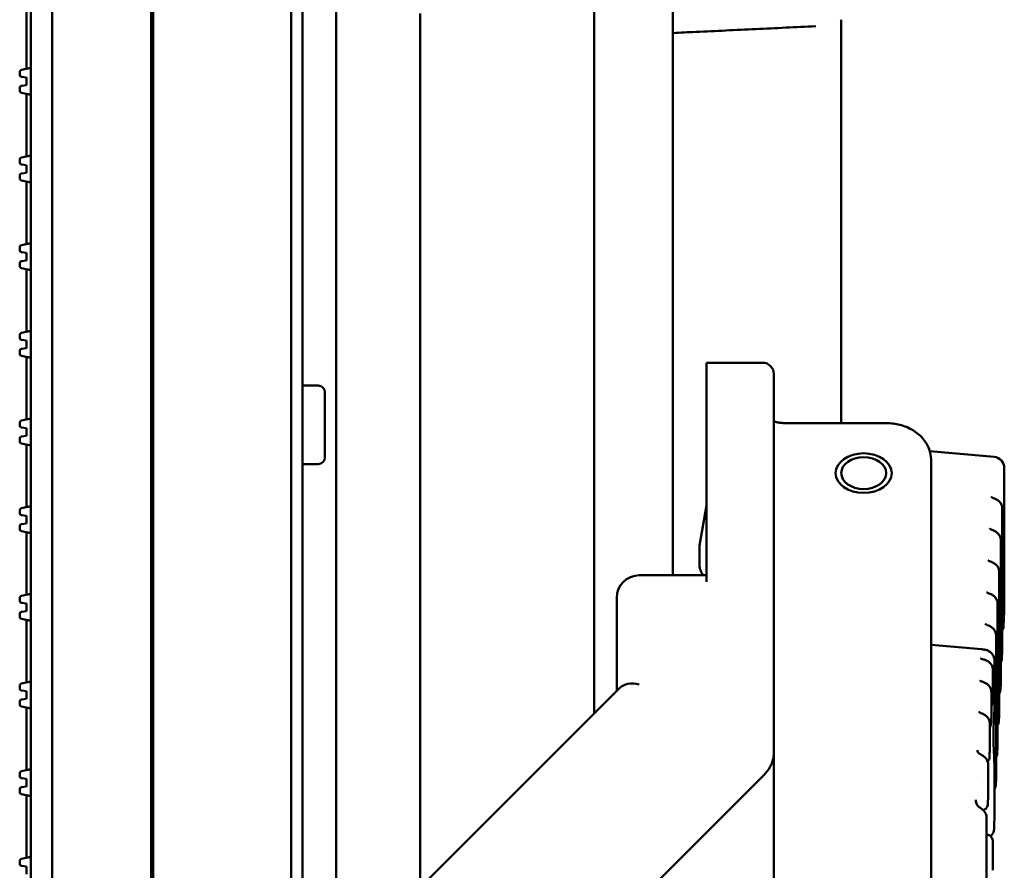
# Model space of a CAD drawing. Header units: millimetres. Extents: x 0 to 14369, y -869 to 2970.
# Tile 375 of 656: x 1703 to 1747, y 1672 to 1710. Entities that reach past the tile are written whole.
import ezdxf

# ---------------------------------------------------------------- set-up
doc = ezdxf.new("R2010")
doc.units = ezdxf.units.MM
doc.header["$LTSCALE"] = 10
doc.layers.add('Sichtbar (ISO)', color=7, linetype='Continuous', lineweight=50)

msp = doc.modelspace()

# ---------------------------------------------------------------- linework, layer by layer
at = {"layer": 'Sichtbar (ISO)'}
for p, q in [((1714.784, 1635.364), (1714.784, 2137.664)), ((1715.284, 1635.364), (1715.284, 2137.664)), ((1704.134, 1637.112), (1704.134, 2135.915)), ((1704.134, 2135.915), (1704.134, 1637.112)), ((1708.634, 1637.004), (1708.634, 2136.024)), ((1708.634, 2136.024), (1708.634, 1637.004)), ((1708.548, 1637.266), (1708.548, 2135.761)), ((1708.548, 2135.761), (1708.548, 1637.266)), ((1716.784, 1805.348), (1716.784, 1660.717)), ((1731.784, 1710.44), (1731.784, 1684.813)), ((1702.984, 1707.381), (1702.984, 1710.17)), ((1703.184, 1707.425), (1703.184, 1710.125)), ((1728.284, 1710.257), (1728.284, 1678.659)), ((1720.524, 1670.899), (1720.524, 1709.838)), ((1739.284, 1698.164), (1739.284, 1709.564)), ((1738.984, 1709.377), (1738.984, 1709.378)), ((1702.684, 1707.122), (1702.684, 1707.234)), ((1702.763, 1707.332), (1703.184, 1707.425)), ((1703.184, 1707.425), (1703.184, 1706.219)), ((1702.984, 1706.992), (1702.77, 1707.023)), ((1702.984, 1706.992), (1702.984, 1706.652)), ((1702.684, 1706.41), (1702.684, 1706.523)), ((1702.77, 1706.622), (1702.984, 1706.652)), ((1703.184, 1706.219), (1702.763, 1706.313)), ((1702.984, 1703.475), (1702.984, 1706.264)), ((1703.184, 1703.519), (1703.184, 1706.219)), ((1702.684, 1703.215), (1702.684, 1703.328)), ((1702.763, 1703.426), (1703.184, 1703.519)), ((1703.184, 1703.519), (1703.184, 1702.313)), ((1702.984, 1703.086), (1702.77, 1703.116)), ((1702.984, 1703.086), (1702.984, 1702.746)), ((1702.684, 1702.504), (1702.684, 1702.617)), ((1703.184, 1702.313), (1702.763, 1702.406)), ((1702.77, 1702.716), (1702.984, 1702.746)), ((1702.984, 1699.569), (1702.984, 1702.357)), ((1703.184, 1699.613), (1703.184, 1702.313)), ((1702.684, 1699.309), (1702.684, 1699.422)), ((1702.763, 1699.52), (1703.184, 1699.613)), ((1703.184, 1699.613), (1703.184, 1698.407)), ((1702.984, 1699.18), (1702.77, 1699.21)), ((1702.984, 1699.18), (1702.984, 1698.84)), ((1702.684, 1698.598), (1702.684, 1698.711)), ((1703.184, 1698.407), (1702.763, 1698.5)), ((1702.77, 1698.81), (1702.984, 1698.84)), ((1702.984, 1695.658), (1702.984, 1698.451)), ((1703.184, 1695.703), (1703.184, 1698.407)), ((1702.684, 1695.399), (1702.684, 1695.512)), ((1702.763, 1695.609), (1703.184, 1695.703)), ((1703.184, 1695.703), (1703.184, 1694.496)), ((1702.984, 1695.27), (1702.77, 1695.3)), ((1702.984, 1695.27), (1702.984, 1694.929)), ((1702.684, 1694.688), (1702.684, 1694.8)), ((1703.184, 1694.496), (1702.763, 1694.59)), ((1702.77, 1694.899), (1702.984, 1694.929)), ((1702.984, 1691.752), (1702.984, 1694.541)), ((1703.184, 1691.796), (1703.184, 1694.496)), ((1733.284, 1694.281), (1733.284, 1692.817)), ((1733.284, 1694.281), (1735.784, 1694.281)), ((1739.284, 1694.468), (1739.284, 1691.593)), ((1736.284, 1693.781), (1736.284, 1692.463)), ((1715.984, 1693.264), (1715.284, 1693.264)), ((1715.984, 1693.264), (1715.284, 1693.264)), ((1716.284, 1690.064), (1716.284, 1692.964)), ((1716.284, 1692.964), (1716.284, 1690.064)), ((1733.284, 1692.817), (1733.284, 1684.52)), ((1736.284, 1677.614), (1736.284, 1692.463)), ((1702.684, 1691.493), (1702.684, 1691.605)), ((1702.763, 1691.703), (1703.184, 1691.796)), ((1703.184, 1691.796), (1703.184, 1690.59)), ((1736.784, 1691.593), (1741.284, 1691.593)), ((1702.984, 1691.363), (1702.77, 1691.394)), ((1702.77, 1690.993), (1702.984, 1691.023)), ((1702.984, 1691.363), (1702.984, 1691.023)), ((1702.684, 1690.781), (1702.684, 1690.894)), ((1703.184, 1690.59), (1702.763, 1690.684)), ((1702.984, 1687.846), (1702.984, 1690.635)), ((1703.184, 1687.89), (1703.184, 1690.59)), ((1746.092, 1690.086), (1743.233, 1690.335)), ((1715.984, 1689.764), (1715.284, 1689.764)), ((1715.984, 1689.764), (1715.284, 1689.764)), ((1743.284, 1689.964), (1743.284, 1685.244)), ((1746.549, 1689.588), (1746.549, 1683.224)), ((1733.284, 1687.92), (1732.975, 1686.136)), ((1702.684, 1687.586), (1702.684, 1687.699)), ((1702.763, 1687.797), (1703.184, 1687.89)), ((1702.984, 1687.457), (1702.77, 1687.487)), ((1703.184, 1687.89), (1703.184, 1686.684)), ((1746.461, 1687.792), (1746.461, 1681.428)), ((1702.77, 1687.087), (1702.984, 1687.117)), ((1702.984, 1687.457), (1702.984, 1687.117)), ((1702.684, 1686.875), (1702.684, 1686.988)), ((1703.184, 1686.684), (1702.763, 1686.777)), ((1702.984, 1683.94), (1702.984, 1686.728)), ((1703.184, 1683.984), (1703.184, 1686.684)), ((1746.391, 1686.379), (1746.391, 1680.015)), ((1732.963, 1685.3), (1732.963, 1686.007)), ((1743.284, 1685.244), (1743.284, 1684.512)), ((1746.321, 1684.966), (1746.321, 1678.602)), ((1730.284, 1684.813), (1733.284, 1684.813)), ((1743.284, 1672.615), (1743.284, 1684.512)), ((1702.763, 1683.891), (1703.184, 1683.984)), ((1703.184, 1683.984), (1703.184, 1682.778)), ((1702.684, 1683.68), (1702.684, 1683.793)), ((1702.984, 1683.551), (1702.77, 1683.581)), ((1702.984, 1683.551), (1702.984, 1683.211)), ((1729.284, 1683.813), (1729.284, 1679.659)), ((1746.251, 1683.552), (1746.251, 1677.188)), ((1702.77, 1683.181), (1702.984, 1683.211)), ((1746.549, 1683.2), (1746.516, 1682.539)), ((1702.684, 1682.969), (1702.684, 1683.082)), ((1703.184, 1682.778), (1702.763, 1682.871)), ((1702.984, 1680.033), (1702.984, 1682.822)), ((1703.184, 1680.078), (1703.184, 1682.778)), ((1746.181, 1682.139), (1746.181, 1675.775)), ((1745.532, 1681.512), (1743.284, 1681.707)), ((1746.46, 1681.409), (1746.446, 1681.126)), ((1746.46, 1681.409), (1746.46, 1681.409)), ((1746.112, 1680.998), (1746.112, 1678.905)), ((1746.042, 1679.334), (1746.042, 1680.595)), ((1702.763, 1679.984), (1703.184, 1680.078)), ((1703.184, 1680.078), (1703.184, 1678.871)), ((1702.684, 1679.774), (1702.684, 1679.887)), ((1702.984, 1679.645), (1702.77, 1679.675)), ((1702.984, 1679.645), (1702.984, 1679.304)), ((1718.163, 1668.538), (1729.418, 1679.793)), ((1745.972, 1678.476), (1745.972, 1679.613)), ((1746.39, 1679.995), (1746.376, 1679.713)), ((1746.39, 1679.995), (1746.39, 1679.995)), ((1702.684, 1679.063), (1702.684, 1679.175)), ((1702.77, 1679.274), (1702.984, 1679.304)), ((1746.037, 1679.231), (1746.037, 1679.231)), ((1703.184, 1678.871), (1702.763, 1678.965)), ((1702.984, 1676.127), (1702.984, 1678.916)), ((1703.184, 1676.171), (1703.184, 1678.871)), ((1746.32, 1678.582), (1746.307, 1678.299)), ((1746.32, 1678.582), (1746.32, 1678.582)), ((1745.902, 1677.062), (1745.902, 1678.206)), ((1736.284, 1677.614), (1736.284, 1676.907)), ((1746.251, 1677.169), (1746.237, 1676.886)), ((1746.251, 1677.169), (1746.251, 1677.169)), ((1736.284, 1675.984), (1736.284, 1676.907)), ((1702.763, 1676.078), (1703.184, 1676.171)), ((1703.184, 1676.171), (1703.184, 1674.965)), ((1745.832, 1675.09), (1745.832, 1676.377)), ((1746.112, 1676.183), (1746.112, 1674.089)), ((1702.684, 1675.868), (1702.684, 1675.98)), ((1702.984, 1675.738), (1702.77, 1675.769)), ((1702.984, 1675.738), (1702.984, 1675.398)), ((1735.863, 1675.941), (1727.597, 1667.675)), ((1736.284, 1671.128), (1736.284, 1675.984)), ((1745.355, 1675.784), (1745.355, 1675.784)), ((1746.181, 1675.755), (1746.167, 1675.473)), ((1746.181, 1675.755), (1746.181, 1675.755)), ((1702.684, 1675.156), (1702.684, 1675.269)), ((1702.77, 1675.368), (1702.984, 1675.398)), ((1703.184, 1674.965), (1702.763, 1675.059)), ((1702.984, 1672.221), (1702.984, 1675.01)), ((1703.184, 1672.265), (1703.184, 1674.965)), ((1745.763, 1673.978), (1745.763, 1672.019)), ((1746.097, 1673.527), (1746.097, 1673.527)), ((1743.284, 1672.615), (1743.284, 1670.373)), ((1746.042, 1671.665), (1746.042, 1672.927)), ((1702.763, 1672.172), (1703.184, 1672.265)), ((1703.184, 1672.265), (1703.184, 1671.059)), ((1702.684, 1671.961), (1702.684, 1672.074)), ((1702.984, 1671.832), (1702.77, 1671.862)), ((1702.984, 1671.832), (1702.984, 1671.492))]:
    msp.add_line(p, q, dxfattribs=at)
for centre, radius, start, end in [((1702.784, 1707.234), 0.1, 102.5, 180), ((1702.784, 1707.122), 0.1, 180, 262), ((1702.784, 1706.523), 0.1, 98, 180), ((1702.784, 1706.41), 0.1, 180, 257.5), ((1702.784, 1703.328), 0.1, 102.5, 180), ((1702.784, 1703.215), 0.1, 180, 262), ((1702.784, 1702.617), 0.1, 98, 180), ((1702.784, 1702.504), 0.1, 180, 257.5), ((1702.784, 1699.422), 0.1, 102.5, 180), ((1702.784, 1699.309), 0.1, 180, 262), ((1702.784, 1698.711), 0.1, 98, 180), ((1702.784, 1698.598), 0.1, 180, 257.5), ((1702.784, 1695.512), 0.1, 102.5, 180), ((1702.784, 1695.399), 0.1, 180, 262), ((1702.784, 1694.8), 0.1, 98, 180), ((1702.784, 1694.688), 0.1, 180, 257.5), ((1735.784, 1693.781), 0.5, 0, 90), ((1715.984, 1692.964), 0.3, 0, 90), ((1715.984, 1692.964), 0.3, 0, 90), ((1702.784, 1691.605), 0.1, 102.5, 180), ((1702.784, 1691.493), 0.1, 180, 262), ((1702.784, 1690.894), 0.1, 98, 180), ((1702.784, 1690.781), 0.1, 180, 257.5), ((1715.984, 1690.064), 0.3, 270, 0), ((1715.984, 1690.064), 0.3, 270, 0), ((1746.049, 1689.588), 0.5, 0, 85.0379), ((1702.784, 1687.699), 0.1, 102.5, 180), ((1702.784, 1687.586), 0.1, 180, 262), ((1702.784, 1686.988), 0.1, 98, 180), ((1702.784, 1686.875), 0.1, 180, 257.5), ((1730.284, 1683.813), 1, 90, 180), ((1702.784, 1683.793), 0.1, 102.5, 180), ((1702.784, 1683.68), 0.1, 180, 262), ((1702.784, 1683.082), 0.1, 98, 180), ((1746.049, 1683.224), 0.5, 357.1727, 0), ((1702.784, 1682.969), 0.1, 180, 257.5), ((1702.784, 1679.887), 0.1, 102.5, 180), ((1702.784, 1679.774), 0.1, 180, 262), ((1702.784, 1679.175), 0.1, 98, 180), ((1702.784, 1679.063), 0.1, 180, 257.5), ((1702.784, 1675.98), 0.1, 102.5, 180), ((1702.784, 1675.868), 0.1, 180, 262), ((1702.784, 1675.269), 0.1, 98, 180), ((1702.784, 1675.156), 0.1, 180, 257.5), ((1702.784, 1672.074), 0.1, 102.5, 180), ((1702.784, 1671.961), 0.1, 180, 262)]:
    msp.add_arc(centre, radius, start, end, dxfattribs=at)
for major_axis in [(1.25, 0), (1, 0)]:
    msp.add_ellipse((1740.284, 1689.363), major_axis=major_axis, ratio=0.707107, dxfattribs=at)
for centre, major_axis, ratio, start_param, end_param in [((1742.784, 1689.964), (0.5, 0), 0.707107, 0.000004, 0.000103), ((1745.962, 1687.968), (0.096, 0.284), 0.305275, 6.28314, 6.283187), ((1745.892, 1686.555), (0.096, 0.284), 0.305275, 6.283146, 6.283192), ((1745.823, 1685.141), (0.096, 0.284), 0.305275, 6.28314, 6.283187), ((1745.753, 1683.728), (0.096, 0.284), 0.305275, 6.283146, 6.283192), ((1745.683, 1682.315), (0.096, 0.284), 0.305275, 6.283144, 6.28319), ((1730.284, 1679.245), (0.966, -0.4), 0.646885, 1.832548, 2.879761), ((1745.602, 1678.206), (0.3, 0), 0.707107, 6.283175, 6.283212), ((1745.532, 1676.377), (0.3, 0), 0.707107, 6.283176, 6.283295), ((1745.463, 1673.978), (0.3, 0), 0.707107, 0, 0.000081)]:
    msp.add_ellipse(centre, major_axis=major_axis, ratio=ratio, start_param=start_param, end_param=end_param, dxfattribs=at)
for points, knots in [([(1731.784, 1708.975), (1732.125, 1708.991), (1732.466, 1709.007), (1732.807, 1709.023), (1733.697, 1709.066), (1734.587, 1709.108), (1735.477, 1709.15), (1735.922, 1709.171), (1736.367, 1709.192), (1736.812, 1709.213), (1737.257, 1709.235), (1737.702, 1709.256), (1738.147, 1709.277)], [0.7021504, 0.7021504, 0.7021504, 0.7021504, 0.75, 0.75, 0.75, 0.875, 0.875, 0.875, 0.9375, 0.9375, 0.9375, 1, 1, 1, 1]), ([(1739.284, 1698.164), (1739.285, 1698.117), (1739.285, 1698.067), (1739.285, 1698.015), (1739.284, 1697.963), (1739.284, 1697.909), (1739.284, 1697.852), (1739.284, 1697.739), (1739.284, 1697.617), (1739.284, 1697.487), (1739.284, 1697.227), (1739.284, 1696.937), (1739.284, 1696.621), (1739.284, 1696.306), (1739.284, 1695.964), (1739.284, 1695.603), (1739.284, 1695.423), (1739.284, 1695.238), (1739.284, 1695.048), (1739.284, 1694.953), (1739.284, 1694.858), (1739.284, 1694.761), (1739.284, 1694.664), (1739.285, 1694.566), (1739.284, 1694.468)], [0.0000001, 0.0000001, 0.0000001, 0.0000001, 0.0625, 0.0625, 0.0625, 0.125, 0.125, 0.125, 0.25, 0.25, 0.25, 0.5, 0.5, 0.5, 0.75, 0.75, 0.75, 0.875, 0.875, 0.875, 0.9375, 0.9375, 0.9375, 0.9999999, 0.9999999, 0.9999999, 0.9999999]), ([(1736.284, 1691.68), (1736.303, 1691.672), (1736.325, 1691.663), (1736.382, 1691.644), (1736.42, 1691.634), (1736.509, 1691.615), (1736.564, 1691.607), (1736.673, 1691.596), (1736.729, 1691.593), (1736.784, 1691.593)], [0.07413956, 0.07413956, 0.07413956, 0.07413956, 0.08576075, 0.08576075, 0.100526, 0.100526, 0.11817154, 0.11817154, 0.13472294, 0.13472294, 0.13472294, 0.13472294]), ([(1741.284, 1691.593), (1741.492, 1691.593), (1741.703, 1691.567), (1742.097, 1691.464), (1742.286, 1691.387), (1742.627, 1691.188), (1742.782, 1691.063), (1743.036, 1690.776), (1743.136, 1690.61), (1743.255, 1690.284), (1743.284, 1690.124), (1743.284, 1689.965)], [0, 0, 0, 0, 0.0623461, 0.0623461, 0.1247278, 0.1247278, 0.1889493, 0.1889493, 0.2543536, 0.2543536, 0.3107625, 0.3107625, 0.3107625, 0.3107625]), ([(1746.058, 1688.252), (1746.042, 1688.258), (1746.027, 1688.264), (1746.004, 1688.278), (1745.995, 1688.284), (1745.981, 1688.295), (1745.978, 1688.3), (1745.975, 1688.303), (1745.975, 1688.304), (1745.975, 1688.304)], [0.3242351, 0.3242351, 0.3242351, 0.3242351, 0.5410978, 0.5410978, 0.752911, 0.752911, 0.9714564, 0.9714564, 1.0808868, 1.0808868, 1.0808868, 1.0808868]), ([(1746.058, 1688.252), (1746.096, 1688.24), (1746.134, 1688.224), (1746.209, 1688.187), (1746.246, 1688.164), (1746.299, 1688.123), (1746.318, 1688.106), (1746.375, 1688.049), (1746.407, 1688.001), (1746.447, 1687.905), (1746.458, 1687.856), (1746.46, 1687.802), (1746.461, 1687.797), (1746.461, 1687.792)], [0, 0, 0, 0, 0.01215139, 0.01215139, 0.02507112, 0.02507112, 0.03283542, 0.03283542, 0.04996913, 0.04996913, 0.06512604, 0.06512604, 0.06663233, 0.06663233, 0.06663233, 0.06663233]), ([(1745.989, 1686.839), (1745.972, 1686.845), (1745.957, 1686.851), (1745.934, 1686.864), (1745.925, 1686.871), (1745.912, 1686.882), (1745.908, 1686.886), (1745.905, 1686.89), (1745.905, 1686.89), (1745.905, 1686.89)], [0.3242351, 0.3242351, 0.3242351, 0.3242351, 0.5410978, 0.5410978, 0.752911, 0.752911, 0.9714564, 0.9714564, 1.0808868, 1.0808868, 1.0808868, 1.0808868]), ([(1745.989, 1686.839), (1746.026, 1686.826), (1746.064, 1686.811), (1746.139, 1686.774), (1746.176, 1686.751), (1746.229, 1686.71), (1746.248, 1686.693), (1746.305, 1686.635), (1746.337, 1686.588), (1746.378, 1686.492), (1746.389, 1686.443), (1746.391, 1686.389), (1746.391, 1686.384), (1746.391, 1686.379)], [0, 0, 0, 0, 0.01215139, 0.01215139, 0.02507112, 0.02507112, 0.03283542, 0.03283542, 0.04996913, 0.04996913, 0.06512604, 0.06512604, 0.06663233, 0.06663233, 0.06663233, 0.06663233]), ([(1732.963, 1686.007), (1732.963, 1686.016), (1732.964, 1686.024), (1732.964, 1686.041), (1732.965, 1686.05), (1732.966, 1686.067), (1732.967, 1686.076), (1732.968, 1686.093), (1732.969, 1686.102), (1732.972, 1686.119), (1732.973, 1686.127), (1732.975, 1686.136)], [1.4486233, 1.4486233, 1.4486233, 1.4486233, 1.4730579, 1.4730579, 1.4974925, 1.4974925, 1.5219271, 1.5219271, 1.5463617, 1.5463617, 1.5707963, 1.5707963, 1.5707963, 1.5707963]), ([(1733.138, 1684.813), (1733.093, 1684.869), (1733.053, 1684.934), (1732.989, 1685.085), (1732.968, 1685.175), (1732.964, 1685.277), (1732.963, 1685.288), (1732.963, 1685.3)], [7.2163468, 7.2163468, 7.2163468, 7.2163468, 7.4420839, 7.4420839, 7.6999072, 7.6999072, 7.7318086, 7.7318086, 7.7318086, 7.7318086]), ([(1745.919, 1685.426), (1745.902, 1685.431), (1745.888, 1685.438), (1745.864, 1685.451), (1745.855, 1685.457), (1745.842, 1685.468), (1745.838, 1685.473), (1745.836, 1685.476), (1745.835, 1685.477), (1745.835, 1685.477)], [0.3242351, 0.3242351, 0.3242351, 0.3242351, 0.5410978, 0.5410978, 0.752911, 0.752911, 0.9714564, 0.9714564, 1.0808868, 1.0808868, 1.0808868, 1.0808868]), ([(1745.919, 1685.426), (1745.956, 1685.413), (1745.994, 1685.397), (1746.069, 1685.36), (1746.106, 1685.338), (1746.16, 1685.296), (1746.179, 1685.28), (1746.235, 1685.222), (1746.267, 1685.175), (1746.308, 1685.078), (1746.319, 1685.029), (1746.321, 1684.975), (1746.321, 1684.971), (1746.321, 1684.966)], [0, 0, 0, 0, 0.01215139, 0.01215139, 0.02507112, 0.02507112, 0.03283541, 0.03283541, 0.04996913, 0.04996913, 0.06512604, 0.06512604, 0.06663233, 0.06663233, 0.06663233, 0.06663233]), ([(1745.849, 1684.012), (1745.832, 1684.018), (1745.818, 1684.024), (1745.794, 1684.037), (1745.785, 1684.044), (1745.772, 1684.055), (1745.768, 1684.059), (1745.766, 1684.063), (1745.765, 1684.063), (1745.765, 1684.063)], [0.3242351, 0.3242351, 0.3242351, 0.3242351, 0.5410978, 0.5410978, 0.752911, 0.752911, 0.9714564, 0.9714564, 1.0808868, 1.0808868, 1.0808868, 1.0808868]), ([(1745.849, 1684.012), (1745.886, 1684), (1745.925, 1683.984), (1745.999, 1683.947), (1746.036, 1683.924), (1746.09, 1683.883), (1746.109, 1683.866), (1746.165, 1683.808), (1746.197, 1683.761), (1746.238, 1683.665), (1746.249, 1683.616), (1746.251, 1683.562), (1746.251, 1683.557), (1746.251, 1683.552)], [0, 0, 0, 0, 0.01215139, 0.01215139, 0.02507112, 0.02507112, 0.03283542, 0.03283542, 0.04996913, 0.04996913, 0.06512604, 0.06512604, 0.06663233, 0.06663233, 0.06663233, 0.06663233]), ([(1745.779, 1682.599), (1745.763, 1682.605), (1745.748, 1682.611), (1745.724, 1682.624), (1745.715, 1682.631), (1745.702, 1682.642), (1745.698, 1682.646), (1745.696, 1682.65), (1745.696, 1682.65), (1745.696, 1682.65)], [0.3242351, 0.3242351, 0.3242351, 0.3242351, 0.5410978, 0.5410978, 0.752911, 0.752911, 0.9714564, 0.9714564, 1.0808868, 1.0808868, 1.0808868, 1.0808868]), ([(1745.779, 1682.599), (1745.817, 1682.586), (1745.855, 1682.571), (1745.93, 1682.533), (1745.966, 1682.511), (1746.02, 1682.47), (1746.039, 1682.453), (1746.095, 1682.395), (1746.128, 1682.348), (1746.168, 1682.252), (1746.179, 1682.203), (1746.181, 1682.149), (1746.181, 1682.144), (1746.181, 1682.139)], [0, 0, 0, 0, 0.01215139, 0.01215139, 0.02507112, 0.02507112, 0.03283541, 0.03283541, 0.04996913, 0.04996913, 0.06512604, 0.06512604, 0.06663233, 0.06663233, 0.06663233, 0.06663233]), ([(1746.516, 1682.539), (1746.514, 1682.495), (1746.504, 1682.451), (1746.48, 1682.39), (1746.471, 1682.372), (1746.461, 1682.354)], [0.00000638, 0.00000638, 0.00000638, 0.00000638, 0.01373718, 0.01373718, 0.02002212, 0.02002212, 0.02002212, 0.02002212]), ([(1745.653, 1681.501), (1745.699, 1681.497), (1745.746, 1681.486), (1745.832, 1681.452), (1745.872, 1681.43), (1745.944, 1681.376), (1745.977, 1681.344), (1746.034, 1681.271), (1746.059, 1681.228), (1746.096, 1681.133), (1746.108, 1681.08), (1746.111, 1681.018), (1746.112, 1681.008), (1746.112, 1680.998)], [0, 0, 0, 0, 0.01429053, 0.01429053, 0.02767687, 0.02767687, 0.04145589, 0.04145589, 0.05677663, 0.05677663, 0.07384018, 0.07384018, 0.07703835, 0.07703835, 0.07703835, 0.07703835]), ([(1745.491, 1681.106), (1745.491, 1681.106), (1745.492, 1681.105), (1745.497, 1681.102), (1745.504, 1681.099), (1745.523, 1681.09), (1745.537, 1681.085), (1745.57, 1681.074), (1745.591, 1681.069), (1745.613, 1681.064)], [0.03269745, 0.03269745, 0.03269745, 0.03269745, 0.03650188, 0.03650188, 0.04335525, 0.04335525, 0.05085409, 0.05085409, 0.05886544, 0.05886544, 0.05886544, 0.05886544]), ([(1745.613, 1681.064), (1745.66, 1681.054), (1745.708, 1681.038), (1745.793, 1680.998), (1745.832, 1680.974), (1745.905, 1680.915), (1745.939, 1680.879), (1745.995, 1680.796), (1746.017, 1680.747), (1746.038, 1680.664), (1746.042, 1680.63), (1746.042, 1680.595)], [0, 0, 0, 0, 0.01465676, 0.01465676, 0.0282486, 0.0282486, 0.0433949, 0.0433949, 0.05943371, 0.05943371, 0.07014398, 0.07014398, 0.07014398, 0.07014398]), ([(1746.446, 1681.126), (1746.444, 1681.082), (1746.434, 1681.037), (1746.41, 1680.977), (1746.401, 1680.959), (1746.391, 1680.941)], [0.00000638, 0.00000638, 0.00000638, 0.00000638, 0.01373718, 0.01373718, 0.02002212, 0.02002212, 0.02002212, 0.02002212]), ([(1745.471, 1680.118), (1745.471, 1680.118), (1745.474, 1680.115), (1745.486, 1680.106), (1745.495, 1680.1), (1745.518, 1680.088), (1745.533, 1680.082), (1745.553, 1680.075), (1745.557, 1680.074), (1745.561, 1680.073)], [0.02076019, 0.02076019, 0.02076019, 0.02076019, 0.02782365, 0.02782365, 0.03428029, 0.03428029, 0.040652, 0.040652, 0.04222677, 0.04222677, 0.04222677, 0.04222677]), ([(1745.561, 1680.073), (1745.602, 1680.061), (1745.644, 1680.045), (1745.723, 1680.006), (1745.761, 1679.983), (1745.836, 1679.924), (1745.872, 1679.886), (1745.93, 1679.8), (1745.951, 1679.751), (1745.969, 1679.672), (1745.972, 1679.642), (1745.972, 1679.613)], [0, 0, 0, 0, 0.01311476, 0.01311476, 0.0263757, 0.0263757, 0.04228576, 0.04228576, 0.05832373, 0.05832373, 0.06743592, 0.06743592, 0.06743592, 0.06743592]), ([(1746.376, 1679.713), (1746.374, 1679.668), (1746.364, 1679.624), (1746.34, 1679.564), (1746.331, 1679.545), (1746.321, 1679.528)], [0.00000638, 0.00000638, 0.00000638, 0.00000638, 0.01373718, 0.01373718, 0.02002212, 0.02002212, 0.02002212, 0.02002212]), ([(1746.042, 1679.334), (1746.042, 1679.322), (1746.042, 1679.307), (1746.041, 1679.289), (1746.041, 1679.286), (1746.041, 1679.282)], [0, 0, 0, 0, 0.004737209, 0.004737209, 0.00578714, 0.00578714, 0.00578714, 0.00578714]), ([(1745.42, 1678.737), (1745.42, 1678.737), (1745.42, 1678.734), (1745.427, 1678.723), (1745.432, 1678.716), (1745.449, 1678.7), (1745.463, 1678.69), (1745.489, 1678.676), (1745.498, 1678.672), (1745.507, 1678.669)], [0.0046707, 0.0046707, 0.0046707, 0.0046707, 0.01434072, 0.01434072, 0.02109468, 0.02109468, 0.02899406, 0.02899406, 0.03257675, 0.03257675, 0.03257675, 0.03257675]), ([(1746.026, 1679.142), (1746.021, 1679.102), (1746.01, 1679.062), (1745.987, 1679.013), (1745.98, 1679), (1745.972, 1678.988)], [0, 0, 0, 0, 0.01221376, 0.01221376, 0.01663766, 0.01663766, 0.01663766, 0.01663766]), ([(1746.061, 1677.661), (1746.061, 1677.775), (1746.064, 1677.885), (1746.073, 1678.115), (1746.08, 1678.233), (1746.099, 1678.551), (1746.113, 1678.745), (1746.111, 1678.936), (1746.111, 1678.937), (1746.111, 1678.94)], [0.0000016, 0.0000016, 0.0000016, 0.0000016, 0.0482097, 0.0482097, 0.1024107, 0.1024107, 0.1983018, 0.1983018, 0.1994542, 0.1994542, 0.1994542, 0.1994542]), ([(1745.507, 1678.669), (1745.543, 1678.655), (1745.58, 1678.639), (1745.653, 1678.601), (1745.689, 1678.579), (1745.765, 1678.519), (1745.803, 1678.48), (1745.862, 1678.39), (1745.884, 1678.338), (1745.899, 1678.259), (1745.902, 1678.233), (1745.902, 1678.206)], [0, 0, 0, 0, 0.01181831, 0.01181831, 0.02465673, 0.02465673, 0.04130172, 0.04130172, 0.05797933, 0.05797933, 0.06621266, 0.06621266, 0.06621266, 0.06621266]), ([(1746.307, 1678.299), (1746.304, 1678.255), (1746.294, 1678.21), (1746.27, 1678.15), (1746.261, 1678.132), (1746.251, 1678.114)], [0.00000638, 0.00000638, 0.00000638, 0.00000638, 0.01373718, 0.01373718, 0.02002212, 0.02002212, 0.02002212, 0.02002212]), ([(1745.951, 1678.158), (1745.944, 1678.122), (1745.932, 1678.088), (1745.91, 1678.05), (1745.906, 1678.044), (1745.902, 1678.037)], [0.00001985, 0.00001985, 0.00001985, 0.00001985, 0.01082757, 0.01082757, 0.01316295, 0.01316295, 0.01316295, 0.01316295]), ([(1746.111, 1676.133), (1746.111, 1676.136), (1746.111, 1676.138), (1746.113, 1676.4), (1746.1, 1676.651), (1746.08, 1677.036), (1746.073, 1677.174), (1746.064, 1677.429), (1746.061, 1677.546), (1746.061, 1677.661)], [-0.0010932, -0.0010932, -0.0010932, -0.0010932, 0, 0, 0.0948216, 0.0948216, 0.1491616, 0.1491616, 0.1973863, 0.1973863, 0.1973863, 0.1973863]), ([(1745.35, 1677.017), (1745.35, 1676.989), (1745.357, 1676.958), (1745.381, 1676.917), (1745.39, 1676.904), (1745.415, 1676.878), (1745.433, 1676.865), (1745.454, 1676.855)], [0, 0, 0, 0, 0.01416054, 0.01416054, 0.02038915, 0.02038915, 0.02850118, 0.02850118, 0.02850118, 0.02850118]), ([(1736.284, 1676.907), (1736.284, 1676.834), (1736.278, 1676.761), (1736.253, 1676.619), (1736.234, 1676.549), (1736.186, 1676.413), (1736.156, 1676.347), (1736.087, 1676.22), (1736.048, 1676.16), (1735.961, 1676.046), (1735.914, 1675.992), (1735.863, 1675.941)], [1.5707963, 1.5707963, 1.5707963, 1.5707963, 1.6938923, 1.6938923, 1.8169882, 1.8169882, 1.9400842, 1.9400842, 2.0631801, 2.0631801, 2.186276, 2.186276, 2.186276, 2.186276]), ([(1745.454, 1676.855), (1745.488, 1676.839), (1745.522, 1676.821), (1745.592, 1676.78), (1745.627, 1676.756), (1745.703, 1676.691), (1745.742, 1676.647), (1745.8, 1676.549), (1745.82, 1676.494), (1745.831, 1676.418), (1745.832, 1676.397), (1745.832, 1676.377)], [0, 0, 0, 0, 0.01132759, 0.01132759, 0.02429533, 0.02429533, 0.04219387, 0.04219387, 0.05978041, 0.05978041, 0.06618364, 0.06618364, 0.06618364, 0.06618364]), ([(1745.888, 1676.707), (1745.887, 1676.673), (1745.88, 1676.637), (1745.855, 1676.574), (1745.837, 1676.544), (1745.814, 1676.516), (1745.812, 1676.514), (1745.81, 1676.512)], [0, 0, 0, 0, 0.01049813, 0.01049813, 0.02060819, 0.02060819, 0.02144644, 0.02144644, 0.02144644, 0.02144644]), ([(1746.237, 1676.886), (1746.235, 1676.842), (1746.225, 1676.797), (1746.201, 1676.737), (1746.192, 1676.719), (1746.181, 1676.701)], [0.00000638, 0.00000638, 0.00000638, 0.00000638, 0.01373718, 0.01373718, 0.02002212, 0.02002212, 0.02002212, 0.02002212]), ([(1746.167, 1675.473), (1746.165, 1675.428), (1746.155, 1675.384), (1746.131, 1675.324), (1746.122, 1675.305), (1746.112, 1675.288)], [0.00000638, 0.00000638, 0.00000638, 0.00000638, 0.01373718, 0.01373718, 0.02002212, 0.02002212, 0.02002212, 0.02002212]), ([(1745.28, 1674.808), (1745.28, 1674.752), (1745.289, 1674.696), (1745.317, 1674.62), (1745.327, 1674.596), (1745.35, 1674.56), (1745.359, 1674.546), (1745.382, 1674.52), (1745.395, 1674.508), (1745.41, 1674.499)], [0, 0, 0, 0, 0.01687782, 0.01687782, 0.02474231, 0.02474231, 0.02985267, 0.02985267, 0.03519828, 0.03519828, 0.03519828, 0.03519828]), ([(1745.41, 1674.499), (1745.444, 1674.478), (1745.478, 1674.455), (1745.548, 1674.403), (1745.583, 1674.372), (1745.659, 1674.29), (1745.697, 1674.235), (1745.746, 1674.118), (1745.76, 1674.055), (1745.762, 1673.988), (1745.763, 1673.983), (1745.763, 1673.978)], [0, 0, 0, 0, 0.01213656, 0.01213656, 0.02659098, 0.02659098, 0.04726538, 0.04726538, 0.06718862, 0.06718862, 0.06894303, 0.06894303, 0.06894303, 0.06894303]), ([(1745.819, 1674.626), (1745.818, 1674.594), (1745.812, 1674.561), (1745.79, 1674.501), (1745.774, 1674.472), (1745.734, 1674.422), (1745.71, 1674.4), (1745.66, 1674.367), (1745.634, 1674.355), (1745.606, 1674.347)], [0, 0, 0, 0, 0.00967423, 0.00967423, 0.01923726, 0.01923726, 0.0288027, 0.0288027, 0.03730321, 0.03730321, 0.03730321, 0.03730321]), ([(1746.097, 1673.527), (1746.096, 1673.472), (1746.085, 1673.416), (1746.045, 1673.315), (1746.016, 1673.268), (1745.968, 1673.21), (1745.954, 1673.195), (1745.939, 1673.18)], [0, 0, 0, 0, 0.01756199, 0.01756199, 0.03465513, 0.03465513, 0.04123008, 0.04123008, 0.04123008, 0.04123008]), ([(1745.763, 1673.255), (1745.785, 1673.253), (1745.808, 1673.249), (1745.86, 1673.232), (1745.89, 1673.218), (1745.942, 1673.18), (1745.965, 1673.156), (1746.003, 1673.104), (1746.018, 1673.075), (1746.034, 1673.021), (1746.039, 1672.998), (1746.041, 1672.974)], [0.00302027, 0.00302027, 0.00302027, 0.00302027, 0.00980313, 0.00980313, 0.01950034, 0.01950034, 0.02917376, 0.02917376, 0.03882804, 0.03882804, 0.04596506, 0.04596506, 0.04596506, 0.04596506]), ([(1746.041, 1672.974), (1746.041, 1672.968), (1746.041, 1672.962), (1746.042, 1672.949), (1746.042, 1672.942), (1746.042, 1672.932), (1746.042, 1672.929), (1746.042, 1672.927)], [0.000007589, 0.000007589, 0.000007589, 0.000007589, 0.002345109, 0.002345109, 0.005590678, 0.005590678, 0.006598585, 0.006598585, 0.006598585, 0.006598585])]:
    msp.add_open_spline(points, degree=3, knots=knots, dxfattribs=at)
for points in [[(1731.784, 1685.562), (1731.784, 1685.313), (1731.784, 1685.06), (1731.784, 1684.813)], [(1745.532, 1681.512), (1745.567, 1681.509), (1745.608, 1681.505), (1745.653, 1681.501)], [(1746.461, 1681.428), (1746.461, 1681.422), (1746.46, 1681.415), (1746.46, 1681.409)], [(1746.391, 1680.015), (1746.391, 1680.008), (1746.391, 1680.002), (1746.39, 1679.995)], [(1746.037, 1679.231), (1746.034, 1679.209), (1746.03, 1679.179), (1746.026, 1679.142)], [(1746.041, 1679.282), (1746.041, 1679.265), (1746.039, 1679.248), (1746.037, 1679.231)], [(1745.971, 1678.441), (1745.967, 1678.367), (1745.962, 1678.289), (1745.957, 1678.206)], [(1745.972, 1678.461), (1745.972, 1678.455), (1745.972, 1678.448), (1745.971, 1678.441)], [(1745.972, 1678.476), (1745.972, 1678.471), (1745.972, 1678.466), (1745.972, 1678.461)], [(1746.321, 1678.602), (1746.321, 1678.595), (1746.321, 1678.589), (1746.32, 1678.582)], [(1745.957, 1678.206), (1745.957, 1678.19), (1745.954, 1678.174), (1745.951, 1678.158)], [(1745.902, 1677.047), (1745.897, 1676.937), (1745.893, 1676.823), (1745.888, 1676.707)], [(1745.902, 1677.062), (1745.902, 1677.057), (1745.902, 1677.052), (1745.902, 1677.047)], [(1746.251, 1677.188), (1746.251, 1677.182), (1746.251, 1677.175), (1746.251, 1677.169)], [(1746.181, 1675.775), (1746.181, 1675.768), (1746.181, 1675.762), (1746.181, 1675.755)], [(1745.832, 1675.078), (1745.828, 1674.929), (1745.823, 1674.778), (1745.819, 1674.626)], [(1745.832, 1675.09), (1745.832, 1675.086), (1745.832, 1675.082), (1745.832, 1675.078)], [(1746.111, 1674.077), (1746.107, 1673.893), (1746.102, 1673.71), (1746.097, 1673.527)], [(1746.112, 1674.089), (1746.112, 1674.085), (1746.112, 1674.081), (1746.111, 1674.077)], [(1745.763, 1672.01), (1745.756, 1671.567), (1745.751, 1671.143), (1745.749, 1670.761)], [(1745.763, 1672.019), (1745.763, 1672.016), (1745.763, 1672.013), (1745.763, 1672.01)]]:
    msp.add_open_spline(points, degree=3, dxfattribs=at)

doc.saveas('drawing.dxf')
